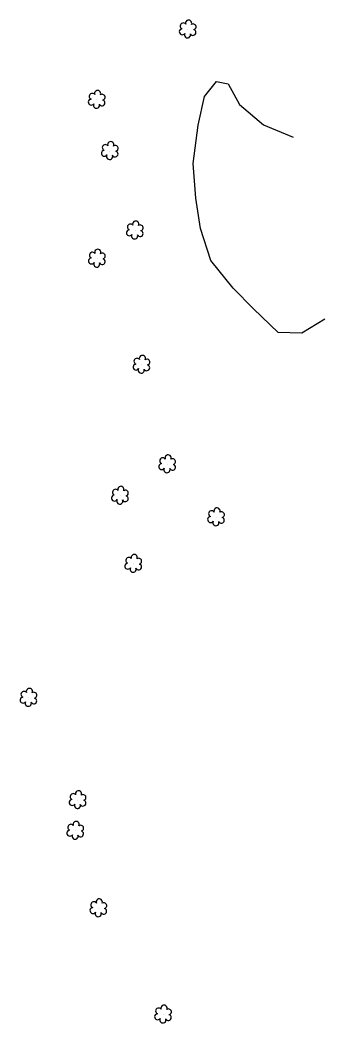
# Model space of a CAD drawing. Extents: x 3040896 to 3051146, y 687568 to 732976.
# Drawn here: x 3048184.3 to 3048281.7, y 704341.6 to 704661.7 of the extents above; entities that cross this region are included whole.
import ezdxf

# ---------------------------------------------------------------- set-up
doc = ezdxf.new("R2010")
doc.units = 0
doc.layers.add('Exist Vegetation Hedge Row', color=7, linetype='Continuous')
doc.layers.add('Exist Vegetation Shrub CELL', color=7, linetype='Continuous')

msp = doc.modelspace()

# ---------------------------------------------------------------- linework, layer by layer
at = {"layer": 'Exist Vegetation Hedge Row'}
msp.add_lwpolyline([(3048281.72, 704566.2), (3048274.33, 704561.69), (3048266.76, 704561.95), (3048258.85, 704569.5), (3048252.39, 704576.11), (3048245.3, 704584.94), (3048241.97, 704595.18), (3048240.45, 704604.79), (3048239.61, 704615.87), (3048241.2, 704628.14), (3048243.2, 704637.27), (3048247.11, 704642.08), (3048250.8, 704641.26), (3048254.44, 704634.67), (3048262.08, 704628.24), (3048271.59, 704624.32)], dxfattribs=at)
at = {"layer": 'Exist Vegetation Shrub CELL'}
for p, q in [((3048237.95, 704658.63), (3048237.95, 704658.63)), ((3048208.89, 704636.17), (3048208.89, 704636.17)), ((3048213.07, 704619.83), (3048213.07, 704619.83)), ((3048221.07, 704594.48), (3048221.07, 704594.48)), ((3048208.96, 704585.49), (3048208.96, 704585.49)), ((3048223.18, 704551.62), (3048223.18, 704551.62)), ((3048231.41, 704519.87), (3048231.41, 704519.87)), ((3048216.32, 704509.83), (3048216.32, 704509.83)), ((3048247.01, 704502.95), (3048247.01, 704502.95)), ((3048220.57, 704488.09), (3048220.57, 704488.09)), ((3048187.1, 704445.32), (3048187.1, 704445.32)), ((3048202.8, 704412.69), (3048202.8, 704412.69)), ((3048202.05, 704402.89), (3048202.05, 704402.89)), ((3048209.42, 704378.17), (3048209.42, 704378.17)), ((3048230.08, 704344.27), (3048230.08, 704344.27))]:
    msp.add_line(p, q, dxfattribs=at)
for centre, radius, start, end in [((3048238.18, 704660.68), 0.99, 334.8391, 200.4717), ((3048236.15, 704657.93), 0.955, 95.1099, 327.9534), ((3048236.47, 704659.76), 0.968, 35.8908, 245.4216), ((3048239.59, 704657.71), 0.937, 204.9913, 73.4601), ((3048239.62, 704659.5), 0.929, 284.4567, 126.0861), ((3048237.82, 704656.95), 0.984, 151.2797, 21.387), ((3048209.12, 704638.21), 0.99, 334.8391, 200.4717), ((3048207.09, 704635.47), 0.955, 95.1099, 327.9534), ((3048207.41, 704637.3), 0.968, 35.8908, 245.4216), ((3048210.53, 704635.24), 0.937, 204.9913, 73.4601), ((3048210.56, 704637.04), 0.929, 284.4567, 126.0861), ((3048208.76, 704634.49), 0.984, 151.2797, 21.387), ((3048213.3, 704621.87), 0.99, 334.8391, 200.4717), ((3048211.27, 704619.13), 0.955, 95.1099, 327.9534), ((3048211.58, 704620.96), 0.968, 35.8908, 245.4216), ((3048214.7, 704618.9), 0.937, 204.9913, 73.4601), ((3048214.74, 704620.7), 0.929, 284.4567, 126.0861), ((3048212.94, 704618.15), 0.984, 151.2797, 21.387), ((3048221.29, 704596.52), 0.99, 334.8391, 200.4717), ((3048219.27, 704593.77), 0.955, 95.1099, 327.9534), ((3048219.58, 704595.6), 0.968, 35.8908, 245.4216), ((3048222.7, 704593.55), 0.937, 204.9913, 73.4601), ((3048222.74, 704595.35), 0.929, 284.4567, 126.0861), ((3048220.94, 704592.79), 0.984, 151.2797, 21.387), ((3048207.48, 704586.61), 0.968, 35.8908, 245.4216), ((3048209.19, 704587.53), 0.99, 334.8391, 200.4717), ((3048207.16, 704584.78), 0.955, 95.1099, 327.9534), ((3048208.83, 704583.8), 0.984, 151.2797, 21.387), ((3048210.6, 704584.56), 0.937, 204.9913, 73.4601), ((3048210.64, 704586.36), 0.929, 284.4567, 126.0861), ((3048221.69, 704552.75), 0.968, 35.8908, 245.4216), ((3048223.41, 704553.66), 0.99, 334.8391, 200.4717), ((3048224.85, 704552.49), 0.929, 284.4567, 126.0861), ((3048221.38, 704550.92), 0.955, 95.1099, 327.9534), ((3048223.05, 704549.94), 0.984, 151.2797, 21.387), ((3048224.81, 704550.69), 0.937, 204.9913, 73.4601), ((3048229.61, 704519.17), 0.955, 95.1099, 327.9534), ((3048229.93, 704521), 0.968, 35.8908, 245.4216), ((3048231.64, 704521.91), 0.99, 334.8391, 200.4717), ((3048233.08, 704520.74), 0.929, 284.4567, 126.0861), ((3048231.28, 704518.19), 0.984, 151.2797, 21.387), ((3048233.05, 704518.94), 0.937, 204.9913, 73.4601), ((3048214.84, 704510.95), 0.968, 35.8908, 245.4216), ((3048216.55, 704511.87), 0.99, 334.8391, 200.4717), ((3048217.99, 704510.7), 0.929, 284.4567, 126.0861), ((3048214.52, 704509.12), 0.955, 95.1099, 327.9534), ((3048216.19, 704508.14), 0.984, 151.2797, 21.387), ((3048217.96, 704508.9), 0.937, 204.9913, 73.4601), ((3048245.53, 704504.07), 0.968, 35.8908, 245.4216), ((3048247.24, 704504.99), 0.99, 334.8391, 200.4717), ((3048248.68, 704503.82), 0.929, 284.4567, 126.0861), ((3048245.21, 704502.24), 0.955, 95.1099, 327.9534), ((3048246.88, 704501.26), 0.984, 151.2797, 21.387), ((3048248.65, 704502.02), 0.937, 204.9913, 73.4601), ((3048218.77, 704487.39), 0.955, 95.1099, 327.9534), ((3048219.09, 704489.22), 0.968, 35.8908, 245.4216), ((3048220.8, 704490.13), 0.99, 334.8391, 200.4717), ((3048222.24, 704488.96), 0.929, 284.4567, 126.0861), ((3048220.44, 704486.41), 0.984, 151.2797, 21.387), ((3048222.21, 704487.16), 0.937, 204.9913, 73.4601), ((3048185.61, 704446.45), 0.968, 35.8908, 245.4216), ((3048187.33, 704447.36), 0.99, 334.8391, 200.4717), ((3048188.77, 704446.19), 0.929, 284.4567, 126.0861), ((3048185.3, 704444.62), 0.955, 95.1099, 327.9534), ((3048186.97, 704443.64), 0.984, 151.2797, 21.387), ((3048188.73, 704444.39), 0.937, 204.9913, 73.4601), ((3048201.32, 704413.81), 0.968, 35.8908, 245.4216), ((3048203.03, 704414.73), 0.99, 334.8391, 200.4717), ((3048204.47, 704413.55), 0.929, 284.4567, 126.0861), ((3048201, 704411.98), 0.955, 95.1099, 327.9534), ((3048202.67, 704411), 0.984, 151.2797, 21.387), ((3048204.44, 704411.76), 0.937, 204.9913, 73.4601), ((3048200.56, 704404.02), 0.968, 35.8908, 245.4216), ((3048202.27, 704404.93), 0.99, 334.8391, 200.4717), ((3048200.25, 704402.19), 0.955, 95.1099, 327.9534), ((3048201.92, 704401.21), 0.984, 151.2797, 21.387), ((3048203.68, 704401.96), 0.937, 204.9913, 73.4601), ((3048203.72, 704403.76), 0.929, 284.4567, 126.0861), ((3048207.94, 704379.3), 0.968, 35.8908, 245.4216), ((3048209.65, 704380.21), 0.99, 334.8391, 200.4717), ((3048211.1, 704379.04), 0.929, 284.4567, 126.0861), ((3048207.62, 704377.47), 0.955, 95.1099, 327.9534), ((3048209.3, 704376.49), 0.984, 151.2797, 21.387), ((3048211.06, 704377.25), 0.937, 204.9913, 73.4601), ((3048230.31, 704346.31), 0.99, 334.8391, 200.4717), ((3048228.28, 704343.56), 0.955, 95.1099, 327.9534), ((3048228.6, 704345.39), 0.968, 35.8908, 245.4216), ((3048231.72, 704343.34), 0.937, 204.9913, 73.4601), ((3048231.75, 704345.14), 0.929, 284.4567, 126.0861), ((3048229.95, 704342.58), 0.984, 151.2797, 21.387)]:
    msp.add_arc(centre, radius, start, end, dxfattribs=at)

doc.saveas('drawing.dxf')
